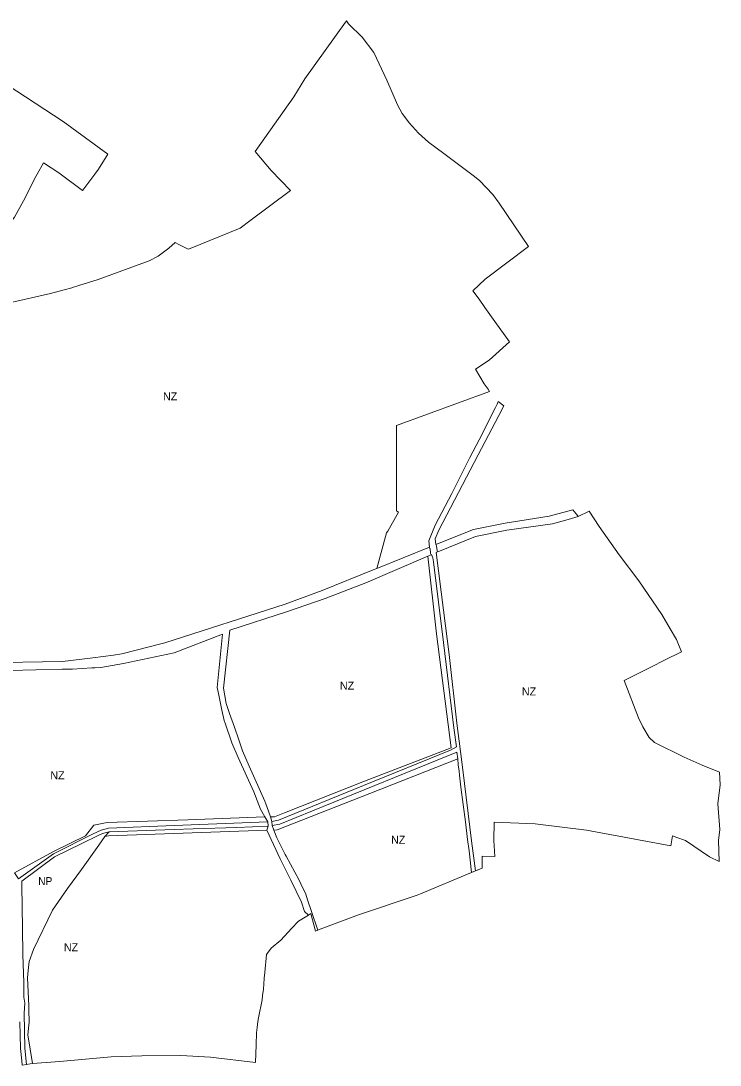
# Model space of a CAD drawing. Extents: x -650451 to -642268, y -1075216 to -1066610.
# Drawn here: x -643317 to -642268, y -1070570 to -1069004 of the extents above; entities that cross this region are included whole.
import ezdxf

# ---------------------------------------------------------------- set-up
doc = ezdxf.new("R2010")
doc.units = 0
doc.header["$LTSCALE"] = 4.8
for name, color, linetype, lineweight in [('15', 7, 'Continuous', 13), ('45', 7, 'Continuous', 13), ('46', 7, 'Continuous', 13), ('48', 7, 'Continuous', 13)]:
    doc.layers.add(name, color=color, linetype=linetype, lineweight=lineweight)
doc.layers.add('62', color=7, linetype='Continuous')

msp = doc.modelspace()

# ---------------------------------------------------------------- linework, layer by layer
at = {"layer": '15'}
for points in [[(-642693.99, -1069788.85), (-642637.44, -1069766.81), (-642589.86, -1069757.1), (-642524.14, -1069746.8), (-642488.71, -1069736.85)], [(-642488.71, -1069736.85), (-642487.57, -1069738.25), (-642486.84, -1069739.15), (-642483.3, -1069743.48), (-642480.33, -1069747.1)], [(-642480.33, -1069747.1), (-642495.77, -1069751.44), (-642519.23, -1069757.95), (-642587.7, -1069767.66), (-642634.56, -1069777.05), (-642688.78, -1069798.98), (-642691.36, -1069800.03)], [(-642691.36, -1069800.03), (-642691.98, -1069798.57), (-642692.18, -1069798.08), (-642692.81, -1069791.58), (-642693, -1069791.05), (-642693.99, -1069788.85)], [(-643419.62, -1069963.66), (-643419.27, -1069968.58), (-643373.94, -1069966.68), (-643254.27, -1069964.45), (-643208.32, -1069959.24), (-643177.66, -1069954.76), (-643165.1, -1069952.97), (-643104.67, -1069937.61), (-643100.67, -1069936.63), (-642920.18, -1069878.46), (-642864.62, -1069858.27), (-642788.08, -1069827.14), (-642782.69, -1069824.93), (-642703.57, -1069792.88)], [(-642703.57, -1069792.88), (-642702.88, -1069794.95), (-642702.69, -1069795.44), (-642702.12, -1069801.89), (-642701.95, -1069802.35), (-642701.17, -1069804.49), (-642706.3, -1069806.69)], [(-642706.3, -1069806.69), (-642799.26, -1069846.42), (-642860.07, -1069870.09), (-642916.68, -1069889.38), (-643002.88, -1069917.33), (-643012.58, -1070004.56), (-643008.67, -1070027.69), (-643007.79, -1070030.29), (-643003.95, -1070040.85), (-643003.33, -1070042.66), (-642996.28, -1070063.04), (-642989.73, -1070081.96), (-642983.92, -1070098.38), (-642974.01, -1070121.34), (-642950.79, -1070174.04), (-642949.08, -1070177.91), (-642945.15, -1070188.91), (-642942.12, -1070197.4), (-642940.12, -1070204.42), (-642939.51, -1070210.35), (-642936.88, -1070217.27)], [(-642950.42, -1070197.58), (-642957.12, -1070185.74), (-642967.1, -1070159.77), (-642990.44, -1070108.4), (-643000.04, -1070086.48), (-643010.27, -1070057.2), (-643011.64, -1070052.91), (-643015.19, -1070037.32), (-643017.99, -1070022.61), (-643019.9, -1070012.55), (-643021.83, -1070003.51), (-643014.02, -1069923.38), (-643086.47, -1069951.48), (-643162.5, -1069967.46), (-643196.69, -1069973.45), (-643205.72, -1069973.77), (-643210.04, -1069973.92), (-643238.86, -1069975.91), (-643254.4, -1069976.15), (-643373.64, -1069979.08)], [(-642885.18, -1070344.93), (-642890.89, -1070339.33), (-642895.36, -1070325.55), (-642911.8, -1070292.5), (-642924.77, -1070266.45), (-642927.75, -1070260.43), (-642947.42, -1070217.64), (-642945.59, -1070211.49), (-642946.24, -1070204.83), (-642950.42, -1070197.58)], [(-642936.88, -1070217.27), (-642932.4, -1070228.91), (-642929.96, -1070233.8), (-642926.46, -1070240.85), (-642922.84, -1070248.13), (-642919.99, -1070253.87), (-642918.56, -1070256.37), (-642899.12, -1070292.53), (-642896.56, -1070297.95), (-642889.22, -1070313.53), (-642886.52, -1070321.86), (-642880.4, -1070339.24), (-642870.91, -1070367.41)], [(-642870.91, -1070367.41), (-642874.36, -1070368.61), (-642881.6, -1070342.53), (-642884.49, -1070344.51), (-642885.18, -1070344.93)]]:
    msp.add_lwpolyline(points, dxfattribs=at)
at = {"layer": '45'}
for points in [[(-642703.57, -1069792.88), (-642704.33, -1069783.54), (-642694.96, -1069760.17), (-642670.2, -1069712.37), (-642643.19, -1069658.58), (-642629.16, -1069631.94), (-642604.54, -1069583.67), (-642602.09, -1069578.86), (-642600.39, -1069574.87), (-642592.12, -1069580.95)], [(-642592.12, -1069580.95), (-642593.91, -1069584.46), (-642594.761, -1069586.091), (-642630.64, -1069654.82), (-642689.63, -1069767.81), (-642694.92, -1069780.68), (-642693.99, -1069788.85)], [(-642693.99, -1069788.85), (-642693, -1069791.05), (-642692.81, -1069791.58), (-642692.18, -1069798.08), (-642691.98, -1069798.57), (-642691.36, -1069800.03)], [(-642940.12, -1070204.42), (-642930.02, -1070202.54), (-642802.38, -1070150.51), (-642671.9, -1070097.32), (-642663.28, -1070092.67), (-642667.19, -1070063.71), (-642682.78, -1069935.98), (-642697.64, -1069815.14), (-642698.77, -1069809.17), (-642700.34, -1069804.12), (-642701.17, -1069804.49)], [(-642701.17, -1069804.49), (-642701.95, -1069802.35), (-642702.12, -1069801.89), (-642702.69, -1069795.44), (-642702.88, -1069794.95), (-642703.57, -1069792.88)], [(-642691.36, -1069800.03), (-642693.36, -1069800.94), (-642682.32, -1069887.43), (-642674.06, -1069953.91), (-642662.41, -1070056.78), (-642657.01, -1070099.49), (-642653.52, -1070126.99), (-642640.31, -1070233.47), (-642634.72, -1070278.46), (-642640.39, -1070280.82)], [(-642661.13, -1070110.48), (-642662.32, -1070100.64), (-642879.2, -1070188.43), (-642928.07, -1070208.21), (-642939.51, -1070210.35), (-642940.12, -1070204.42)], [(-642640.39, -1070280.82), (-642644.06, -1070248.54), (-642646.76, -1070231.29), (-642649.61, -1070205.1), (-642656.54, -1070153.14), (-642658.44, -1070135.02), (-642659.28, -1070129.09), (-642660.65, -1070119.2), (-642661.13, -1070110.48)], [(-643326.26, -1070281.43), (-643320, -1070290.2), (-643267.75, -1070252.77), (-643208.09, -1070223.14), (-643196.16, -1070217.22), (-643185.16, -1070214.62), (-643086.36, -1070210.57), (-642946.24, -1070204.83), (-642945.59, -1070211.49)], [(-642945.59, -1070211.49), (-642992.64, -1070213.18), (-643058.07, -1070215.38), (-643086.58, -1070216.57), (-643184.22, -1070220.08)], [(-643184.22, -1070220.08), (-643194.11, -1070222.44), (-643199.63, -1070225.11), (-643225.87, -1070237.84), (-643265.93, -1070257.27), (-643315.11, -1070293.76), (-643315.02, -1070300.7), (-643314.14, -1070364.39), (-643313.65, -1070403.8), (-643312.07, -1070446.44), (-643312.07, -1070468.03), (-643310.68, -1070477.03), (-643311.45, -1070491.88), (-643310.74, -1070544.5), (-643307.99, -1070568.66), (-643314.51, -1070569.69)], [(-643314.51, -1070569.69), (-643315.27, -1070563.2), (-643317.08, -1070544.75), (-643317.9, -1070504.73)]]:
    msp.add_lwpolyline(points, dxfattribs=at)
at = {"layer": '46'}
for points in [[(-643333.4, -1069426.8), (-643272.03, -1069412.65), (-643251.76, -1069407.44), (-643239.98, -1069403.97), (-643239.08, -1069403.7), (-643229.39, -1069400.85), (-643200.76, -1069391.51), (-643123.85, -1069363.76), (-643110.6, -1069356.48), (-643094.39, -1069344.93), (-643085.3, -1069336.22), (-643079.76, -1069339.05), (-643065.5, -1069346.32), (-643062.55, -1069345.13), (-642987.79, -1069314.92), (-642973.15, -1069303.98), (-642911.84, -1069258.15), (-642940.94, -1069228.19), (-642964.96, -1069199.73), (-642907.25, -1069117.59), (-642890.6, -1069090.98), (-642829.78, -1069005.85), (-642827.83, -1069003.93), (-642825.24, -1069008.13), (-642804.62, -1069028.48), (-642787.11, -1069051.51), (-642767.68, -1069092.94), (-642751.46, -1069129.7), (-642744.33, -1069142.96), (-642733.38, -1069157.41), (-642720.3, -1069172.09), (-642705.02, -1069185.92), (-642681.9, -1069202.83), (-642638.04, -1069235.61), (-642628.74, -1069243.14), (-642608.74, -1069264.5), (-642599.01, -1069277.25), (-642555.29, -1069342.03), (-642620.16, -1069391.43), (-642638.46, -1069408.57), (-642629.27, -1069421.41), (-642620.56, -1069433.59), (-642605.44, -1069454.72), (-642583.52, -1069485.34), (-642614.21, -1069512.57), (-642634.53, -1069526.26), (-642621.38, -1069548.32), (-642615.67, -1069556.39), (-642613.34, -1069559.68)], [(-643386.77, -1069143.32), (-643355.79, -1069099.42), (-643350.47, -1069098.91), (-643337.18, -1069100.04), (-643252.85, -1069154.56), (-643186.13, -1069203.94), (-643199.98, -1069226.2), (-643205.79, -1069233.92), (-643222.16, -1069255.97), (-643223.83, -1069258.21), (-643259.72, -1069231.55), (-643282.39, -1069216.93), (-643291.96, -1069233.54), (-643294.09, -1069237.23), (-643312.8, -1069273.59), (-643326.25, -1069298.47), (-643334.48, -1069309.27), (-643349.53, -1069332.52), (-643356.97, -1069342), (-643392.16, -1069386.88), (-643345.65, -1069418.15)], [(-642613.34, -1069559.68), (-642753.18, -1069610.65), (-642753.25, -1069738.59), (-642750.08, -1069740.57), (-642766.27, -1069769), (-642767.89, -1069771.42), (-642782.69, -1069824.93)], [(-642480.33, -1069747.1), (-642464, -1069738.83), (-642448.9, -1069761.88), (-642419.08, -1069804.61), (-642389.46, -1069843.4), (-642354.94, -1069894.06), (-642342.3, -1069915.7), (-642332.99, -1069931.63), (-642325.76, -1069950.18), (-642350.88, -1069962.69), (-642370.76, -1069972.6), (-642411.52, -1069993.17), (-642390.2, -1070048.75), (-642383.53, -1070062.65), (-642374.12, -1070078.53), (-642366.26, -1070086.08), (-642321.52, -1070108.08), (-642294.55, -1070119.7), (-642268.3, -1070130.58), (-642267.61, -1070149.35), (-642270.93, -1070177.77), (-642267.95, -1070216.15), (-642270.15, -1070232.65), (-642268.98, -1070264.17), (-642283.43, -1070257.44), (-642319.35, -1070232.74), (-642334.07, -1070227.7), (-642335.01, -1070227.38), (-642338.84, -1070226.07), (-642341.74, -1070240.74), (-642468.21, -1070217.46), (-642544.88, -1070207.97), (-642606.43, -1070205.41), (-642607.11, -1070232.78), (-642605.67, -1070256.87), (-642624.37, -1070256.25), (-642624.34, -1070274.14), (-642630.76, -1070276.81), (-642630.85, -1070276.85), (-642634.72, -1070278.46)], [(-642691.36, -1069800.03), (-642688.78, -1069798.98), (-642634.56, -1069777.05), (-642587.7, -1069767.66), (-642519.23, -1069757.95), (-642495.77, -1069751.44), (-642480.33, -1069747.1)], [(-642634.72, -1070278.46), (-642640.31, -1070233.47), (-642653.52, -1070126.99), (-642657.01, -1070099.49), (-642662.41, -1070056.78), (-642674.06, -1069953.91), (-642682.32, -1069887.43), (-642693.36, -1069800.94), (-642691.36, -1069800.03)], [(-642942.12, -1070197.4), (-642945.15, -1070188.91), (-642949.08, -1070177.91), (-642950.79, -1070174.04), (-642974.01, -1070121.34), (-642983.92, -1070098.38), (-642989.73, -1070081.96), (-642996.28, -1070063.04), (-643003.33, -1070042.66), (-643003.95, -1070040.85), (-643007.79, -1070030.29), (-643008.67, -1070027.69), (-643012.58, -1070004.56), (-643002.88, -1069917.33), (-642916.68, -1069889.38), (-642860.07, -1069870.09), (-642799.26, -1069846.42), (-642706.3, -1069806.69)], [(-642706.3, -1069806.69), (-642693.2, -1069922.89), (-642671.23, -1070094.16), (-642801.19, -1070143.75), (-642921.03, -1070191.32), (-642936.02, -1070197.23), (-642942.12, -1070197.4)], [(-642782.69, -1069824.93), (-642788.08, -1069827.14), (-642864.62, -1069858.27), (-642920.18, -1069878.46), (-643100.67, -1069936.63), (-643104.67, -1069937.61), (-643165.1, -1069952.97), (-643177.66, -1069954.76), (-643208.32, -1069959.24), (-643254.27, -1069964.45), (-643373.94, -1069966.68), (-643419.27, -1069968.58), (-643419.62, -1069963.66)], [(-643373.64, -1069979.08), (-643254.4, -1069976.15), (-643238.86, -1069975.91), (-643210.04, -1069973.92), (-643205.72, -1069973.77), (-643196.69, -1069973.45), (-643162.5, -1069967.46), (-643086.47, -1069951.48), (-643014.02, -1069923.38), (-643021.83, -1070003.51), (-643019.9, -1070012.55), (-643017.99, -1070022.61), (-643015.19, -1070037.32), (-643011.64, -1070052.91), (-643010.27, -1070057.2), (-643000.04, -1070086.48), (-642990.44, -1070108.4), (-642967.1, -1070159.77), (-642957.12, -1070185.74), (-642950.42, -1070197.58)], [(-642936.88, -1070217.27), (-642931.88, -1070217.1), (-642792.87, -1070162.36), (-642661.13, -1070110.48)], [(-642661.13, -1070110.48), (-642660.65, -1070119.2), (-642659.28, -1070129.09), (-642658.44, -1070135.02), (-642656.54, -1070153.14), (-642649.61, -1070205.1), (-642646.76, -1070231.29), (-642644.06, -1070248.54), (-642640.39, -1070280.82)], [(-642950.42, -1070197.58), (-643066.26, -1070201.69), (-643187.06, -1070205.98), (-643207.1, -1070209.72), (-643219.4, -1070225.8), (-643267.55, -1070249.49), (-643326.26, -1070281.43)], [(-643299.3, -1070567.28), (-643306.03, -1070524.13), (-643304.71, -1070510.01), (-643304.23, -1070505.07), (-643304.63, -1070486.64), (-643304.73, -1070480.95), (-643306.64, -1070438.91), (-643305.45, -1070427.92), (-643303.88, -1070414.2), (-643297.63, -1070396.36), (-643269.16, -1070337.59), (-643246.36, -1070305.06), (-643225.66, -1070276.41), (-643199.67, -1070240.13), (-643190.42, -1070226.99)], [(-643190.42, -1070226.99), (-643184.86, -1070225.91), (-642947.42, -1070217.64)], [(-642947.42, -1070217.64), (-642927.75, -1070260.43), (-642924.77, -1070266.45), (-642911.8, -1070292.5), (-642895.36, -1070325.55), (-642890.89, -1070339.33), (-642885.18, -1070344.93)], [(-642870.91, -1070367.41), (-642880.4, -1070339.24), (-642886.52, -1070321.86), (-642889.22, -1070313.53), (-642896.56, -1070297.95), (-642899.12, -1070292.53), (-642918.56, -1070256.37), (-642919.99, -1070253.87), (-642922.84, -1070248.13), (-642926.46, -1070240.85), (-642929.96, -1070233.8), (-642932.4, -1070228.91), (-642936.88, -1070217.27)], [(-642640.39, -1070280.82), (-642717.24, -1070312.78), (-642722.16, -1070314.83), (-642810.19, -1070344.54), (-642867.41, -1070366.09), (-642870.85, -1070367.39), (-642870.91, -1070367.41)], [(-642885.18, -1070344.93), (-642899.82, -1070353.78), (-642910.45, -1070364.64), (-642926.56, -1070382.38), (-642941.08, -1070394.2), (-642948.2, -1070403.68), (-642950.81, -1070431.06), (-642951.66, -1070439.25), (-642951.72, -1070439.84), (-642952.73, -1070455.96), (-642953.86, -1070465.3), (-642954.66, -1070471.87), (-642959.92, -1070498.77), (-642961, -1070504.3), (-642962.24, -1070513.05), (-642963.01, -1070521.1), (-642963.7, -1070539.33), (-642964.43, -1070565.78), (-643032.18, -1070558.01), (-643076.38, -1070555.3), (-643135.27, -1070555.61), (-643180.96, -1070557.46), (-643257.97, -1070564.12), (-643299.3, -1070567.28)]]:
    msp.add_lwpolyline(points, dxfattribs=at)
at = {"layer": '48'}
for points in [[(-643307.99, -1070568.66), (-643310.74, -1070544.5), (-643311.45, -1070491.88), (-643310.68, -1070477.03), (-643312.07, -1070468.03), (-643312.07, -1070446.44), (-643313.65, -1070403.8), (-643314.14, -1070364.39), (-643315.02, -1070300.7), (-643315.11, -1070293.76), (-643265.93, -1070257.27), (-643225.87, -1070237.84), (-643199.63, -1070225.11), (-643194.11, -1070222.44), (-643184.22, -1070220.08), (-643190.42, -1070226.99)], [(-643190.42, -1070226.99), (-643199.67, -1070240.13), (-643225.66, -1070276.41), (-643246.36, -1070305.06), (-643269.16, -1070337.59), (-643297.63, -1070396.36), (-643303.88, -1070414.2), (-643305.45, -1070427.92), (-643306.64, -1070438.91), (-643304.73, -1070480.95), (-643304.63, -1070486.64), (-643304.23, -1070505.07), (-643304.71, -1070510.01), (-643306.03, -1070524.13), (-643299.3, -1070567.28)], [(-643299.3, -1070567.28), (-643302.55, -1070567.8), (-643307.99, -1070568.66)]]:
    msp.add_lwpolyline(points, dxfattribs=at)

# ---------------------------------------------------------------- texts
at = {"layer": '62'}
for p in [(-643103.255, -1069572.863), (-642837.928, -1070006.769), (-642564.976, -1070015.471), (-643272.312, -1070141.09), (-642761.172, -1070237.725), (-643251.98, -1070398.904)]:
    msp.add_text('NZ', height=12, dxfattribs=at).set_placement(p)
at = {"layer": '62', "width": 0.95}
msp.add_text('NP', height=12, dxfattribs=at).set_placement((-643290.518, -1070299.806))

doc.saveas('drawing.dxf')
